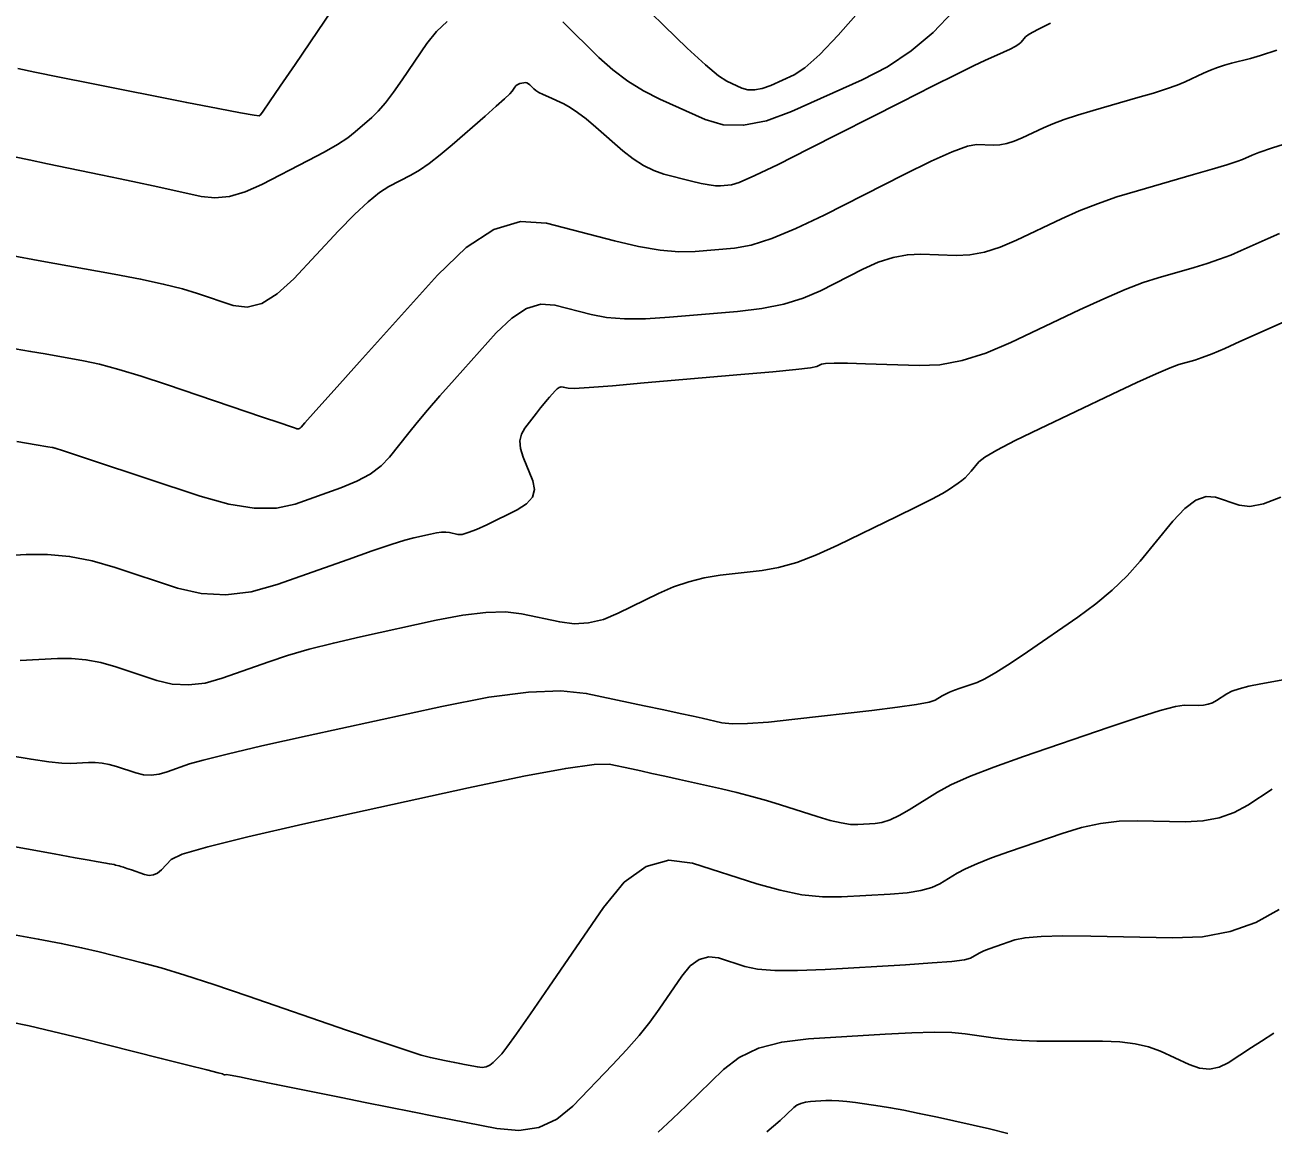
# Model space of a CAD drawing. Extents: x 2082232 to 2083549, y 592624 to 593832.
# Drawn here: x 2082732.47 to 2082779.32, y 593647.33 to 593688.86 of the extents above; entities that cross this region are included whole.
import ezdxf

# ---------------------------------------------------------------- set-up
doc = ezdxf.new("R2010")
doc.units = 0
doc.layers.add('DT_X_Contour_Major', color=7, linetype='Continuous')
doc.layers.add('DT_X_Contour_Minor', color=7, linetype='Continuous')

msp = doc.modelspace()

# ---------------------------------------------------------------- linework, layer by layer
at = {"layer": 'DT_X_Contour_Major'}
for points in [[(2082732.158, 593673.214), (2082732.888, 593673.094), (2082733.331, 593673.021), (2082733.488, 593672.995), (2082733.526, 593672.989), (2082733.541, 593672.985), (2082733.56, 593672.98), (2082733.582, 593672.974), (2082733.606, 593672.966), (2082733.676, 593672.942), (2082733.842, 593672.887), (2082734.286, 593672.74), (2082735.007, 593672.501), (2082739.045, 593671.166), (2082740.123, 593670.865), (2082741.076, 593670.716), (2082741.906, 593670.717), (2082742.612, 593670.871), (2082744.329, 593671.481), (2082744.927, 593671.725), (2082745.43, 593671.997), (2082745.841, 593672.299), (2082746.158, 593672.629), (2082746.879, 593673.549), (2082747.188, 593673.932), (2082747.578, 593674.393), (2082748.046, 593674.932), (2082748.594, 593675.548), (2082750.16, 593677.295), (2082750.738, 593677.851), (2082751.297, 593678.21), (2082751.838, 593678.373), (2082752.36, 593678.338), (2082753.728, 593677.983), (2082754.297, 593677.876), (2082754.976, 593677.824), (2082755.767, 593677.826), (2082756.668, 593677.882), (2082759.221, 593678.104), (2082760.133, 593678.215), (2082760.954, 593678.38), (2082761.686, 593678.601), (2082762.327, 593678.876), (2082763.917, 593679.683), (2082764.501, 593679.945), (2082765.06, 593680.128), (2082765.594, 593680.23), (2082766.103, 593680.253), (2082767.428, 593680.206), (2082767.942, 593680.229), (2082768.49, 593680.331), (2082769.073, 593680.513), (2082769.691, 593680.775), (2082771.383, 593681.58), (2082772.036, 593681.872), (2082772.728, 593682.145), (2082773.459, 593682.399), (2082774.229, 593682.634), (2082776.331, 593683.236), (2082777.038, 593683.441), (2082777.581, 593683.604), (2082777.96, 593683.726), (2082778.176, 593683.808), (2082778.533, 593683.969), (2082778.791, 593684.067), (2082779.299, 593684.239), (2082780.056, 593684.486)], [(2082732.004, 593654.711), (2082732.969, 593654.539), (2082733.832, 593654.372), (2082734.592, 593654.212), (2082735.251, 593654.057), (2082736.871, 593653.652), (2082737.575, 593653.459), (2082738.472, 593653.186), (2082739.564, 593652.831), (2082740.848, 593652.394), (2082744.532, 593651.123), (2082745.766, 593650.701), (2082746.703, 593650.387), (2082747.344, 593650.183), (2082747.689, 593650.089), (2082748.214, 593649.981), (2082748.409, 593649.942), (2082748.6, 593649.903), (2082748.787, 593649.866), (2082748.97, 593649.83), (2082749.452, 593649.736), (2082749.626, 593649.721), (2082749.783, 593649.744), (2082749.924, 593649.808), (2082750.049, 593649.91), (2082750.363, 593650.236), (2082750.561, 593650.483), (2082750.923, 593650.981), (2082751.447, 593651.729), (2082752.133, 593652.727), (2082754.18, 593655.723), (2082754.965, 593656.67), (2082755.784, 593657.263), (2082756.637, 593657.504), (2082757.524, 593657.39), (2082759.936, 593656.618), (2082760.813, 593656.369), (2082761.636, 593656.203), (2082762.404, 593656.119), (2082763.118, 593656.118), (2082764.949, 593656.224), (2082765.58, 593656.278), (2082766.101, 593656.36), (2082766.511, 593656.469), (2082766.811, 593656.607), (2082767.462, 593657.011), (2082767.768, 593657.176), (2082768.198, 593657.366), (2082768.752, 593657.582), (2082769.429, 593657.823), (2082771.4, 593658.502), (2082772.131, 593658.723), (2082772.847, 593658.877), (2082773.546, 593658.963), (2082774.23, 593658.983), (2082776.031, 593658.945), (2082776.684, 593658.973), (2082777.293, 593659.087), (2082777.857, 593659.285), (2082778.376, 593659.568), (2082779.29, 593660.167)]]:
    msp.add_lwpolyline(points, dxfattribs=at)
at = {"layer": 'DT_X_Contour_Minor'}
for points in [[(2082753.893, 593691.341), (2082756.461, 593688.821), (2082757.33, 593687.982), (2082758.012, 593687.356), (2082758.505, 593686.942), (2082758.811, 593686.74), (2082759.376, 593686.485), (2082759.603, 593686.42), (2082759.859, 593686.415), (2082760.146, 593686.471), (2082760.461, 593686.589), (2082761.343, 593686.982), (2082761.748, 593687.246), (2082762.3, 593687.743), (2082763, 593688.473), (2082763.848, 593689.437)], [(2082732.199, 593687.218), (2082732.843, 593687.081), (2082733.765, 593686.893), (2082734.966, 593686.653), (2082738.54, 593685.945), (2082739.715, 593685.715), (2082740.56, 593685.555), (2082741.074, 593685.465), (2082741.259, 593685.445), (2082741.31, 593685.486), (2082741.405, 593685.615), (2082741.653, 593685.974), (2082742.053, 593686.562), (2082742.606, 593687.378), (2082744.282, 593689.86)], [(2082752.657, 593688.973), (2082754.016, 593687.64), (2082754.541, 593687.166), (2082755.097, 593686.746), (2082755.685, 593686.38), (2082756.304, 593686.067), (2082757.997, 593685.303), (2082758.676, 593685.107), (2082759.445, 593685.094), (2082760.302, 593685.263), (2082761.248, 593685.613), (2082763.891, 593686.792), (2082764.849, 593687.285), (2082765.74, 593687.88), (2082766.566, 593688.578), (2082767.326, 593689.378)], [(2082732.021, 593680.184), (2082732.966, 593680.014), (2082735.811, 593679.504), (2082736.807, 593679.315), (2082737.662, 593679.131), (2082738.376, 593678.952), (2082738.948, 593678.779), (2082740.286, 593678.324), (2082740.804, 593678.258), (2082741.355, 593678.404), (2082741.938, 593678.762), (2082742.555, 593679.33), (2082744.242, 593681.127), (2082744.834, 593681.737), (2082745.345, 593682.218), (2082745.776, 593682.57), (2082746.125, 593682.793), (2082746.95, 593683.218), (2082747.279, 593683.408), (2082747.647, 593683.66), (2082748.055, 593683.975), (2082748.502, 593684.351), (2082749.748, 593685.438), (2082750.161, 593685.802), (2082750.467, 593686.078), (2082750.666, 593686.265), (2082750.757, 593686.365), (2082750.858, 593686.515), (2082750.898, 593686.566), (2082750.943, 593686.606), (2082750.992, 593686.635), (2082751.046, 593686.653), (2082751.196, 593686.688), (2082751.252, 593686.693), (2082751.308, 593686.681), (2082751.364, 593686.651), (2082751.42, 593686.605), (2082751.57, 593686.458), (2082751.646, 593686.398), (2082751.763, 593686.326), (2082751.92, 593686.244), (2082752.117, 593686.152), (2082752.698, 593685.89), (2082752.936, 593685.762), (2082753.215, 593685.575), (2082753.536, 593685.329), (2082753.897, 593685.024), (2082754.917, 593684.131), (2082755.3, 593683.826), (2082755.684, 593683.579), (2082756.069, 593683.39), (2082756.456, 593683.26), (2082757.489, 593682.992), (2082757.847, 593682.906), (2082758.147, 593682.848), (2082758.389, 593682.819), (2082758.572, 593682.818), (2082758.984, 593682.854), (2082759.282, 593682.948), (2082759.866, 593683.204), (2082760.736, 593683.621), (2082761.893, 593684.201), (2082765.361, 593685.961), (2082766.532, 593686.553), (2082767.445, 593687.01), (2082768.099, 593687.332), (2082768.495, 593687.519), (2082769.206, 593687.836), (2082769.447, 593687.949), (2082769.637, 593688.05), (2082769.775, 593688.139), (2082769.861, 593688.216), (2082770.022, 593688.405), (2082770.168, 593688.51), (2082770.483, 593688.682), (2082770.969, 593688.923)], [(2082732.077, 593683.91), (2082732.624, 593683.792), (2082733.309, 593683.647), (2082735.317, 593683.227), (2082736.037, 593683.076), (2082736.69, 593682.937), (2082737.276, 593682.811), (2082737.794, 593682.698), (2082739.088, 593682.414), (2082739.594, 593682.362), (2082740.142, 593682.421), (2082740.732, 593682.591), (2082741.363, 593682.871), (2082743.102, 593683.766), (2082743.701, 593684.085), (2082744.196, 593684.37), (2082744.584, 593684.622), (2082744.868, 593684.84), (2082745.483, 593685.377), (2082745.727, 593685.617), (2082746, 593685.934), (2082746.302, 593686.327), (2082746.632, 593686.798), (2082747.549, 593688.156), (2082747.913, 593688.617), (2082748.32, 593688.98)], [(2082732.104, 593676.702), (2082732.676, 593676.603), (2082733.227, 593676.505), (2082734.668, 593676.246), (2082735.268, 593676.118), (2082735.988, 593675.927), (2082736.826, 593675.675), (2082737.784, 593675.36), (2082741.389, 593674.132), (2082742.035, 593673.913), (2082742.432, 593673.777), (2082742.582, 593673.727), (2082742.651, 593673.704), (2082742.676, 593673.697), (2082742.697, 593673.693), (2082742.716, 593673.694), (2082742.732, 593673.697), (2082742.772, 593673.711), (2082742.785, 593673.716), (2082742.797, 593673.723), (2082742.806, 593673.73), (2082742.813, 593673.737), (2082742.83, 593673.758), (2082742.972, 593673.917), (2082743.386, 593674.38), (2082744.072, 593675.145), (2082745.03, 593676.214), (2082747.948, 593679.468), (2082749.025, 593680.505), (2082750.068, 593681.174), (2082751.075, 593681.477), (2082752.048, 593681.412), (2082754.597, 593680.75), (2082755.503, 593680.539), (2082756.309, 593680.402), (2082757.014, 593680.339), (2082757.62, 593680.35), (2082759.102, 593680.479), (2082759.729, 593680.593), (2082760.499, 593680.837), (2082761.411, 593681.212), (2082762.465, 593681.718), (2082765.467, 593683.242), (2082766.482, 593683.741), (2082767.274, 593684.095), (2082767.844, 593684.304), (2082768.192, 593684.368), (2082768.823, 593684.346), (2082769.068, 593684.357), (2082769.329, 593684.406), (2082769.607, 593684.492), (2082769.901, 593684.617), (2082770.706, 593685), (2082771.049, 593685.149), (2082771.474, 593685.306), (2082771.981, 593685.472), (2082772.57, 593685.648), (2082774.248, 593686.128), (2082774.832, 593686.3), (2082775.322, 593686.458), (2082775.719, 593686.6), (2082776.024, 593686.727), (2082776.713, 593687.046), (2082776.972, 593687.158), (2082777.233, 593687.258), (2082777.496, 593687.344), (2082777.76, 593687.417), (2082778.467, 593687.593), (2082778.847, 593687.704), (2082779.455, 593687.905)], [(2082730.395, 593668.855), (2082732.514, 593668.978), (2082733.319, 593668.982), (2082734.144, 593668.902), (2082734.99, 593668.739), (2082735.856, 593668.491), (2082738.192, 593667.718), (2082739.084, 593667.509), (2082740.005, 593667.461), (2082740.957, 593667.574), (2082741.939, 593667.848), (2082744.597, 593668.793), (2082745.499, 593669.11), (2082746.211, 593669.351), (2082746.732, 593669.516), (2082747.064, 593669.606), (2082747.693, 593669.744), (2082747.914, 593669.786), (2082748.106, 593669.809), (2082748.269, 593669.812), (2082748.403, 593669.797), (2082748.719, 593669.729), (2082748.877, 593669.733), (2082749.111, 593669.796), (2082749.421, 593669.917), (2082749.809, 593670.096), (2082750.944, 593670.653), (2082751.3, 593670.877), (2082751.516, 593671.134), (2082751.592, 593671.421), (2082751.527, 593671.741), (2082751.169, 593672.635), (2082751.072, 593672.954), (2082751.05, 593673.243), (2082751.103, 593673.499), (2082751.229, 593673.725), (2082751.668, 593674.284), (2082751.821, 593674.478), (2082751.954, 593674.643), (2082752.066, 593674.778), (2082752.157, 593674.882), (2082752.371, 593675.121), (2082752.45, 593675.197), (2082752.526, 593675.246), (2082752.6, 593675.269), (2082752.672, 593675.264), (2082752.859, 593675.215), (2082753.09, 593675.214), (2082753.643, 593675.247), (2082754.519, 593675.314), (2082755.716, 593675.415), (2082759.339, 593675.729), (2082760.536, 593675.837), (2082761.41, 593675.923), (2082761.961, 593675.989), (2082762.189, 593676.033), (2082762.366, 593676.123), (2082762.519, 593676.149), (2082762.845, 593676.16), (2082763.343, 593676.156), (2082764.014, 593676.137), (2082766.033, 593676.066), (2082766.816, 593676.101), (2082767.652, 593676.256), (2082768.54, 593676.534), (2082769.481, 593676.933), (2082772.059, 593678.159), (2082772.968, 593678.58), (2082773.762, 593678.922), (2082774.442, 593679.185), (2082775.006, 593679.369), (2082776.357, 593679.755), (2082776.848, 593679.904), (2082777.307, 593680.058), (2082777.733, 593680.219), (2082778.127, 593680.387), (2082779.135, 593680.843), (2082779.562, 593681.023)], [(2082732.292, 593664.992), (2082733.684, 593665.073), (2082734.213, 593665.076), (2082734.755, 593665.024), (2082735.311, 593664.916), (2082735.88, 593664.753), (2082737.414, 593664.246), (2082738, 593664.109), (2082738.605, 593664.077), (2082739.23, 593664.151), (2082739.875, 593664.331), (2082741.622, 593664.952), (2082742.328, 593665.185), (2082743.137, 593665.418), (2082744.049, 593665.651), (2082745.063, 593665.885), (2082747.905, 593666.508), (2082748.905, 593666.699), (2082749.772, 593666.802), (2082750.507, 593666.818), (2082751.11, 593666.748), (2082752.54, 593666.444), (2082753.08, 593666.379), (2082753.627, 593666.412), (2082754.181, 593666.542), (2082754.741, 593666.769), (2082756.246, 593667.507), (2082756.814, 593667.757), (2082757.388, 593667.955), (2082757.97, 593668.101), (2082758.559, 593668.195), (2082760.137, 593668.376), (2082760.759, 593668.486), (2082761.441, 593668.68), (2082762.182, 593668.958), (2082762.982, 593669.321), (2082765.197, 593670.4), (2082765.94, 593670.766), (2082766.511, 593671.054), (2082766.908, 593671.265), (2082767.132, 593671.399), (2082767.498, 593671.652), (2082767.631, 593671.751), (2082767.758, 593671.86), (2082767.877, 593671.978), (2082767.989, 593672.105), (2082768.277, 593672.457), (2082768.5, 593672.634), (2082768.953, 593672.899), (2082769.634, 593673.254), (2082770.546, 593673.697), (2082773.281, 593674.999), (2082774.207, 593675.434), (2082774.933, 593675.763), (2082775.458, 593675.986), (2082775.783, 593676.104), (2082776.384, 593676.275), (2082776.658, 593676.367), (2082777.032, 593676.512), (2082777.506, 593676.712), (2082778.078, 593676.967), (2082779.738, 593677.717)], [(2082731.866, 593661.431), (2082732.696, 593661.289), (2082733.36, 593661.191), (2082733.858, 593661.138), (2082734.19, 593661.13), (2082734.855, 593661.169), (2082735.107, 593661.17), (2082735.366, 593661.145), (2082735.632, 593661.093), (2082735.903, 593661.016), (2082736.636, 593660.773), (2082736.916, 593660.708), (2082737.205, 593660.693), (2082737.504, 593660.728), (2082737.812, 593660.814), (2082738.646, 593661.111), (2082739.156, 593661.26), (2082740.063, 593661.485), (2082741.365, 593661.787), (2082743.063, 593662.164), (2082748.117, 593663.273), (2082749.878, 593663.615), (2082751.368, 593663.81), (2082752.588, 593663.858), (2082753.537, 593663.759), (2082755.708, 593663.298), (2082756.455, 593663.139), (2082757.068, 593663.007), (2082757.547, 593662.904), (2082757.892, 593662.828), (2082758.633, 593662.662), (2082759.012, 593662.623), (2082759.593, 593662.632), (2082760.377, 593662.687), (2082761.362, 593662.79), (2082764.258, 593663.125), (2082765.221, 593663.243), (2082765.938, 593663.345), (2082766.408, 593663.432), (2082766.632, 593663.502), (2082766.899, 593663.668), (2082767.017, 593663.733), (2082767.169, 593663.803), (2082767.355, 593663.877), (2082767.575, 593663.956), (2082768.207, 593664.174), (2082768.503, 593664.307), (2082768.917, 593664.541), (2082769.449, 593664.878), (2082770.099, 593665.317), (2082771.989, 593666.622), (2082772.667, 593667.121), (2082773.283, 593667.638), (2082773.837, 593668.174), (2082774.33, 593668.728), (2082775.56, 593670.229), (2082776.006, 593670.707), (2082776.42, 593671.016), (2082776.802, 593671.156), (2082777.154, 593671.127), (2082778.048, 593670.822), (2082778.445, 593670.78), (2082778.965, 593670.883), (2082779.607, 593671.13)], [(2082729.393, 593658.491), (2082732.525, 593657.924), (2082733.569, 593657.735), (2082734.354, 593657.593), (2082734.879, 593657.499), (2082735.144, 593657.452), (2082735.505, 593657.39), (2082735.63, 593657.368), (2082735.732, 593657.349), (2082735.813, 593657.332), (2082735.872, 593657.319), (2082736, 593657.287), (2082736.064, 593657.269), (2082736.163, 593657.237), (2082736.296, 593657.193), (2082736.462, 593657.136), (2082736.951, 593656.968), (2082737.128, 593656.931), (2082737.295, 593656.947), (2082737.449, 593657.015), (2082737.592, 593657.136), (2082737.959, 593657.529), (2082738.371, 593657.722), (2082739.331, 593658.006), (2082740.84, 593658.381), (2082742.898, 593658.847), (2082749.116, 593660.21), (2082751.196, 593660.65), (2082752.77, 593660.945), (2082753.839, 593661.095), (2082754.403, 593661.101), (2082755.234, 593660.925), (2082755.581, 593660.85), (2082755.997, 593660.759), (2082756.483, 593660.652), (2082757.039, 593660.528), (2082758.614, 593660.176), (2082759.196, 593660.04), (2082759.759, 593659.895), (2082760.304, 593659.742), (2082760.831, 593659.58), (2082762.212, 593659.138), (2082762.695, 593658.995), (2082763.109, 593658.896), (2082763.455, 593658.843), (2082763.731, 593658.834), (2082764.377, 593658.872), (2082764.639, 593658.915), (2082764.94, 593659.017), (2082765.281, 593659.177), (2082765.661, 593659.396), (2082766.726, 593660.058), (2082767.227, 593660.327), (2082767.93, 593660.638), (2082768.836, 593660.991), (2082769.945, 593661.387), (2082773.17, 593662.497), (2082774.253, 593662.861), (2082775.083, 593663.119), (2082775.66, 593663.273), (2082775.984, 593663.321), (2082776.512, 593663.31), (2082776.703, 593663.319), (2082776.881, 593663.352), (2082777.046, 593663.41), (2082777.198, 593663.493), (2082777.586, 593663.747), (2082777.775, 593663.842), (2082778.05, 593663.935), (2082778.412, 593664.028), (2082778.861, 593664.119), (2082780.172, 593664.36)], [(2082731.891, 593651.437), (2082732.62, 593651.279), (2082733.511, 593651.07), (2082734.563, 593650.812), (2082737.585, 593650.056), (2082738.578, 593649.807), (2082739.291, 593649.628), (2082739.725, 593649.517), (2082739.879, 593649.475), (2082739.915, 593649.457), (2082739.93, 593649.451), (2082739.946, 593649.447), (2082739.964, 593649.446), (2082739.984, 593649.447), (2082740.038, 593649.453), (2082740.17, 593649.431), (2082740.525, 593649.363), (2082741.102, 593649.247), (2082741.902, 593649.084), (2082744.333, 593648.587), (2082745.239, 593648.403), (2082746.132, 593648.224), (2082747.013, 593648.049), (2082747.882, 593647.879), (2082750.183, 593647.431), (2082751.007, 593647.356), (2082751.757, 593647.47), (2082752.43, 593647.771), (2082753.028, 593648.259), (2082754.521, 593649.811), (2082755.051, 593650.379), (2082755.52, 593650.916), (2082755.928, 593651.424), (2082756.275, 593651.903), (2082757.12, 593653.14), (2082757.444, 593653.531), (2082757.782, 593653.776), (2082758.134, 593653.875), (2082758.501, 593653.828), (2082759.496, 593653.509), (2082759.965, 593653.413), (2082760.622, 593653.363), (2082761.469, 593653.359), (2082762.505, 593653.401), (2082765.521, 593653.576), (2082766.522, 593653.641), (2082767.262, 593653.702), (2082767.742, 593653.761), (2082767.961, 593653.818), (2082768.198, 593653.965), (2082768.309, 593654.025), (2082768.465, 593654.094), (2082768.667, 593654.173), (2082768.913, 593654.26), (2082769.63, 593654.507), (2082770.01, 593654.585), (2082770.61, 593654.634), (2082771.432, 593654.654), (2082772.475, 593654.644), (2082775.55, 593654.58), (2082776.665, 593654.628), (2082777.705, 593654.822), (2082778.668, 593655.16), (2082779.554, 593655.644)], [(2082756.242, 593647.291), (2082756.776, 593647.786), (2082757.3, 593648.289), (2082758.686, 593649.642), (2082759.275, 593650.095), (2082760.005, 593650.437), (2082760.874, 593650.67), (2082761.883, 593650.792), (2082764.761, 593650.972), (2082765.759, 593651.023), (2082766.592, 593651.043), (2082767.261, 593651.03), (2082767.766, 593650.985), (2082768.895, 593650.822), (2082769.351, 593650.769), (2082769.871, 593650.731), (2082770.455, 593650.708), (2082771.103, 593650.701), (2082772.918, 593650.702), (2082773.564, 593650.678), (2082774.141, 593650.609), (2082774.649, 593650.492), (2082775.088, 593650.328), (2082776.166, 593649.83), (2082776.56, 593649.693), (2082776.937, 593649.658), (2082777.294, 593649.724), (2082777.633, 593649.89), (2082778.511, 593650.47), (2082778.883, 593650.711), (2082779.343, 593651.002)], [(2082760.319, 593647.297), (2082760.823, 593647.733), (2082761.059, 593647.946), (2082761.332, 593648.212), (2082761.448, 593648.301), (2082761.591, 593648.368), (2082761.763, 593648.414), (2082761.961, 593648.438), (2082762.528, 593648.474), (2082762.757, 593648.479), (2082763.019, 593648.469), (2082763.315, 593648.442), (2082763.645, 593648.4), (2082764.568, 593648.267), (2082764.962, 593648.204), (2082765.453, 593648.112), (2082766.04, 593647.993), (2082766.723, 593647.846), (2082768.674, 593647.418), (2082769.36, 593647.245)]]:
    msp.add_lwpolyline(points, dxfattribs=at)

doc.saveas('drawing.dxf')
